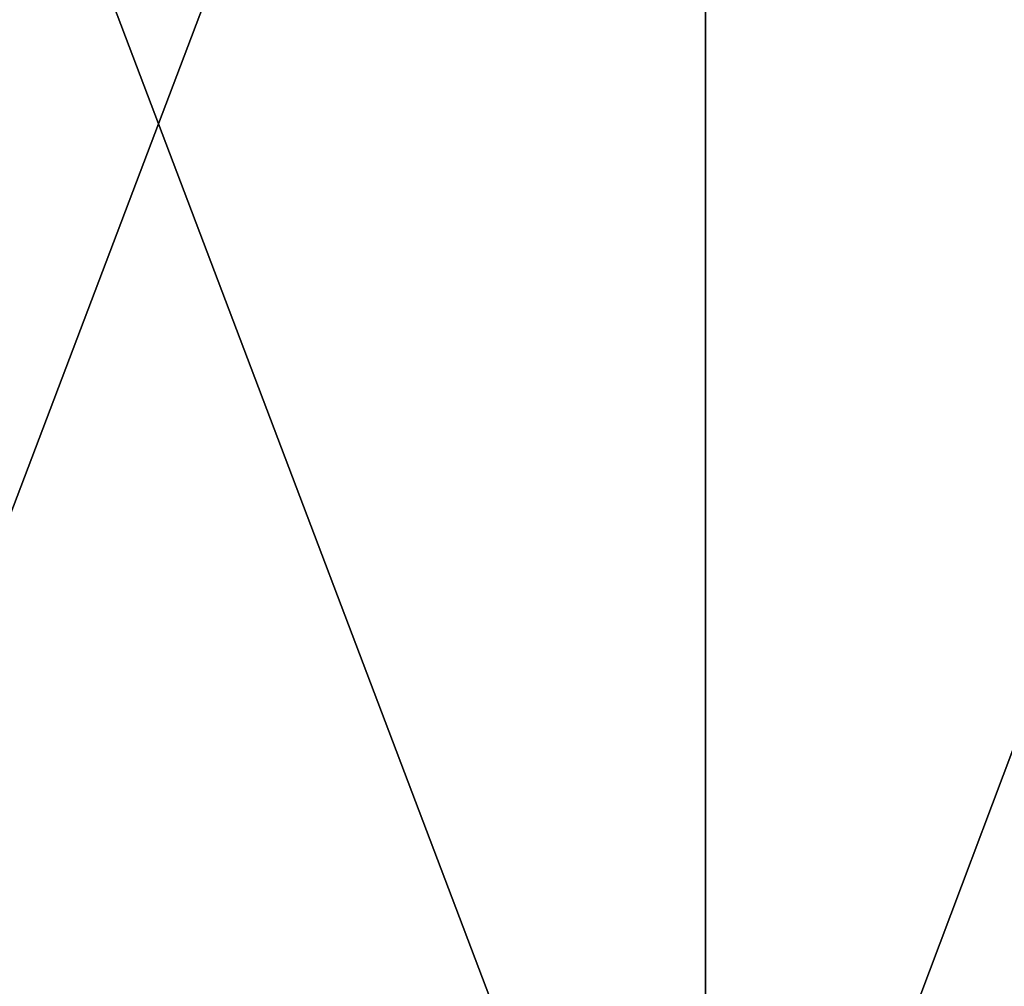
# Model space of a CAD drawing. Header units: millimetres. Extents: x -125 to 1250, y 4 to 1899.
# Tile 295 of 656: x 27.61 to 30.92, y 7.25 to 10.5. Entities that reach past the tile are written whole.
import ezdxf

# ---------------------------------------------------------------- set-up
doc = ezdxf.new("R2010")
doc.units = ezdxf.units.MM
doc.header["$LTSCALE"] = 3.583593
doc.layers.add('22', color=7, linetype='CONTINUOUS')
doc.layers.add('23', color=7, linetype='CONTINUOUS')

msp = doc.modelspace()

# ---------------------------------------------------------------- linework, layer by layer
at = {"layer": '22', "color": 7, "linetype": 'CONTINUOUS'}
for points in [[(26.2351, 15, -122.2159), (29.9145, 15, -121.3677), (26.2351, 5.3, -122.2159), (26.2351, 15, -122.2159)], [(26.2351, 5.3, -122.2159), (29.9145, 15, -121.3677), (29.9145, 5.3, -121.3677), (26.2351, 5.3, -122.2159)], [(29.9145, 15, -121.3677), (33.5665, 15, -120.4089), (29.9145, 5.3, -121.3677), (29.9145, 15, -121.3677)], [(29.9145, 5.3, -121.3677), (33.5665, 15, -120.4089), (33.5665, 5.3, -120.4089), (29.9145, 5.3, -121.3677)]]:
    msp.add_3dface(points, dxfattribs=at)
at = {"layer": '23', "color": 7, "linetype": 'CONTINUOUS'}
for points in [[(29.9145, 15, 121.3677), (26.2351, 15, 122.2159), (29.9145, 5.3, 121.3677), (29.9145, 15, 121.3677)], [(29.9145, 5.3, 121.3677), (26.2351, 15, 122.2159), (26.2351, 5.3, 122.2159), (29.9145, 5.3, 121.3677)], [(33.5665, 15, 120.4089), (29.9145, 15, 121.3677), (33.5665, 5.3, 120.4089), (33.5665, 15, 120.4089)], [(33.5665, 5.3, 120.4089), (29.9145, 15, 121.3677), (29.9145, 5.3, 121.3677), (33.5665, 5.3, 120.4089)]]:
    msp.add_3dface(points, dxfattribs=at)

doc.saveas('drawing.dxf')
